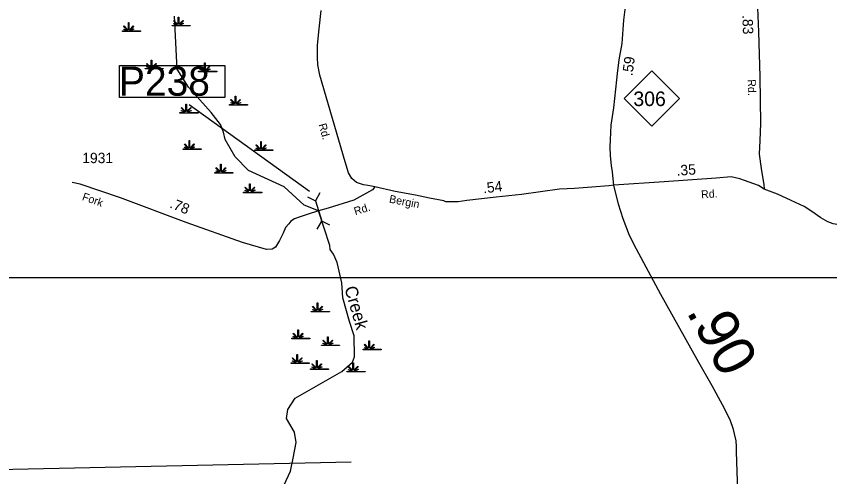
# Model space of a CAD drawing. Extents: x 2532689 to 2764727, y 536648 to 732970.
# Drawn here: x 2632669 to 2642450, y 552579 to 558115 of the extents above; entities that cross this region are included whole.
import ezdxf

# ---------------------------------------------------------------- set-up
doc = ezdxf.new("R2010")
doc.units = 0
for name, color, linetype in [('Exist Hydrographic Creek Single Shore', 7, 'Continuous'), ('Exist Hydrographic Creek Single Shore Label', 7, 'Continuous'), ('Exist Hydrographic Swamp CELL', 7, 'Continuous'), ('Exist Road Primary NC Attributed', 7, 'Continuous'), ('Exist Road Primary NC Mileage Hundredths English Label', 7, 'Continuous'), ('Exist Road Primary NC Shield CELL', 7, 'Continuous'), ('Exist Road Primary NC Shield Number Label', 7, 'Continuous'), ('Exist Road Secondary Mileage Hundredths English Label', 7, 'Continuous'), ('Exist Road Secondary Structure Pipe CELL', 7, 'Continuous'), ('Exist Road Secondary Structure Pipe Number Label', 7, 'Continuous'), ('Exist Road Secondary Type 20 Attributed', 7, 'Continuous'), ('Exist Road Secondary Type 51 Attributed', 7, 'Continuous'), ('Exist Road Secondary Type 51 Label', 7, 'Continuous'), ('Exist Road Secondary Type 51 Number Label', 7, 'Continuous'), ('Map Preparation Inset Cut Line', 7, 'Continuous'), ('Map Preparation Longitude Latitude Lines', 7, 'Continuous')]:
    doc.layers.add(name, color=color, linetype=linetype)

msp = doc.modelspace()

# ---------------------------------------------------------------- linework, layer by layer
at = {"layer": 'Exist Hydrographic Creek Single Shore'}
for points in [[(2635998, 552800.5), (2636035, 552991.9), (2636015.9, 553115.9), (2635919.9, 553279.5), (2635934.9, 553388.4), (2636022.9, 553523.3), (2636582.9, 553844.8), (2636713.9, 553955.1), (2636736.9, 554021.7), (2636731.9, 554274.2), (2636677.8, 554446.1), (2636596.8, 554728.5), (2636584.9, 554911.8), (2636528.9, 555152.6), (2636484.8, 555252.5), (2636441.8, 555310), (2636440.8, 555359.1), (2636303.9, 555774), (2636130.7, 555842.4), (2635891.8, 556062.6), (2635462.9, 556262), (2635300.7, 556426.2), (2635179.7, 556631.4), (2635160.8, 556722.6), (2635125.8, 556813.1), (2635013.8, 556959.5), (2634740.7, 557263.7), (2634602.7, 557478.1), (2634571.7, 558117.1)], [(2635791.8, 552263), (2635965.9, 552644.4), (2635998, 552800.5)]]:
    msp.add_lwpolyline(points, dxfattribs=at)
at = {"layer": 'Exist Hydrographic Swamp CELL'}
for points in [[(2634543.9, 558005.3), (2634596.5, 558005.3), (2634598.5, 558009), (2634560.3, 558023.8), (2634563.2, 558029), (2634600.9, 558013.2), (2634602.5, 558016.1), (2634558.1, 558060.7), (2634563.2, 558065.8), (2634608.5, 558020.3), (2634614.8, 558022.7), (2634614.8, 558105.8), (2634622.1, 558105.8), (2634622, 558022.7), (2634628.4, 558020.3), (2634673.7, 558065.8), (2634678.8, 558060.7), (2634634.4, 558016.1), (2634636.4, 558012.5), (2634677.3, 558031.1), (2634679.7, 558026.1), (2634638.8, 558008.3), (2634640.4, 558005.3), (2634761.4, 558005.3), (2634761.4, 557998.2), (2634543.9, 557998.2)], [(2633946.4, 557937.9), (2633999, 557937.9), (2634001, 557941.5), (2633962.8, 557956.4), (2633965.7, 557961.6), (2634003.4, 557945.8), (2634005, 557948.7), (2633960.6, 557993.3), (2633965.7, 557998.4), (2634011, 557952.9), (2634017.3, 557955.3), (2634017.3, 558038.4), (2634024.6, 558038.4), (2634024.5, 557955.3), (2634030.9, 557952.9), (2634076.2, 557998.4), (2634081.3, 557993.3), (2634036.9, 557948.7), (2634038.9, 557945.1), (2634079.8, 557963.7), (2634082.2, 557958.7), (2634041.3, 557940.9), (2634042.9, 557937.9), (2634163.9, 557937.9), (2634163.9, 557930.8), (2633946.4, 557930.8)], [(2634219.6, 557488), (2634272.2, 557488), (2634274.2, 557491.6), (2634235.9, 557506.5), (2634238.8, 557511.7), (2634276.6, 557495.9), (2634278.2, 557498.8), (2634233.7, 557543.3), (2634238.9, 557548.5), (2634284.2, 557503), (2634290.5, 557505.4), (2634290.5, 557588.5), (2634297.7, 557588.5), (2634297.7, 557505.4), (2634304, 557503), (2634349.4, 557548.5), (2634354.5, 557543.3), (2634310.1, 557498.8), (2634312.1, 557495.2), (2634353, 557513.8), (2634355.4, 557508.8), (2634314.4, 557491), (2634316, 557488), (2634437.1, 557488), (2634437.1, 557480.9), (2634219.6, 557480.9)], [(2634862.3, 557455.8), (2634914.9, 557455.9), (2634916.9, 557459.5), (2634878.7, 557474.3), (2634881.6, 557479.5), (2634919.3, 557463.8), (2634920.9, 557466.7), (2634876.5, 557511.2), (2634881.6, 557516.3), (2634926.9, 557470.8), (2634933.2, 557473.2), (2634933.2, 557556.3), (2634940.5, 557556.3), (2634940.4, 557473.2), (2634946.8, 557470.8), (2634992.1, 557516.3), (2634997.2, 557511.2), (2634952.8, 557466.7), (2634954.8, 557463.1), (2634995.7, 557481.7), (2634998.1, 557476.6), (2634957.1, 557458.8), (2634958.8, 557455.9), (2635079.8, 557455.8), (2635079.8, 557448.7), (2634862.3, 557448.7)], [(2635231.9, 557054.1), (2635284.5, 557054.2), (2635286.5, 557057.8), (2635248.3, 557072.6), (2635251.2, 557077.8), (2635288.9, 557062.1), (2635290.5, 557065), (2635246, 557109.5), (2635251.2, 557114.6), (2635296.5, 557069.1), (2635302.8, 557071.5), (2635302.8, 557154.6), (2635310, 557154.6), (2635310, 557071.5), (2635316.3, 557069.1), (2635361.7, 557114.6), (2635366.8, 557109.5), (2635322.4, 557065), (2635324.4, 557061.4), (2635365.3, 557080), (2635367.7, 557074.9), (2635326.7, 557057.1), (2635328.3, 557054.2), (2635449.4, 557054.1), (2635449.4, 557047), (2635231.9, 557047)], [(2634637.3, 556957.7), (2634690, 556957.8), (2634692, 556961.4), (2634653.7, 556976.2), (2634656.6, 556981.4), (2634694.4, 556965.7), (2634696, 556968.5), (2634651.5, 557013.1), (2634656.7, 557018.2), (2634701.9, 556972.7), (2634708.3, 556975.1), (2634708.3, 557058.2), (2634715.5, 557058.2), (2634715.5, 556975.1), (2634721.8, 556972.7), (2634767.1, 557018.2), (2634772.3, 557013.1), (2634727.8, 556968.5), (2634729.8, 556964.9), (2634770.7, 556983.5), (2634773.2, 556978.5), (2634732.2, 556960.7), (2634733.8, 556957.8), (2634854.8, 556957.7), (2634854.8, 556950.6), (2634637.3, 556950.6)], [(2634675.9, 556519.4), (2634728.6, 556519.5), (2634730.6, 556523.1), (2634692.3, 556537.9), (2634695.2, 556543.1), (2634732.9, 556527.4), (2634734.5, 556530.2), (2634690.1, 556574.8), (2634695.2, 556579.9), (2634740.5, 556534.4), (2634746.9, 556536.8), (2634746.9, 556619.9), (2634754.1, 556619.9), (2634754.1, 556536.8), (2634760.4, 556534.4), (2634805.7, 556579.9), (2634810.8, 556574.8), (2634766.4, 556530.2), (2634768.4, 556526.6), (2634809.3, 556545.2), (2634811.8, 556540.2), (2634770.8, 556522.4), (2634772.4, 556519.5), (2634893.4, 556519.4), (2634893.4, 556512.3), (2634675.9, 556512.3)], [(2635537.2, 556507.8), (2635589.8, 556507.9), (2635591.8, 556511.5), (2635553.5, 556526.3), (2635556.4, 556531.5), (2635594.2, 556515.8), (2635595.8, 556518.6), (2635551.3, 556563.2), (2635556.5, 556568.3), (2635601.8, 556522.8), (2635608.1, 556525.2), (2635608.1, 556608.3), (2635615.3, 556608.3), (2635615.3, 556525.2), (2635621.6, 556522.8), (2635667, 556568.3), (2635672.1, 556563.2), (2635627.7, 556518.6), (2635629.7, 556515), (2635670.6, 556533.6), (2635673, 556528.6), (2635632, 556510.8), (2635633.6, 556507.9), (2635754.7, 556507.8), (2635754.7, 556500.7), (2635537.2, 556500.7)], [(2635055.1, 556234.6), (2635107.7, 556234.7), (2635109.7, 556238.3), (2635071.5, 556253.2), (2635074.4, 556258.3), (2635112.1, 556242.6), (2635113.7, 556245.5), (2635069.3, 556290), (2635074.4, 556295.1), (2635119.7, 556249.7), (2635126, 556252), (2635126, 556335.1), (2635133.3, 556335.1), (2635133.3, 556252), (2635139.6, 556249.7), (2635184.9, 556295.1), (2635190, 556290), (2635145.6, 556245.5), (2635147.6, 556241.9), (2635188.5, 556260.5), (2635190.9, 556255.4), (2635150, 556237.6), (2635151.6, 556234.7), (2635272.6, 556234.6), (2635272.6, 556227.5), (2635055.1, 556227.5)], [(2635403.2, 556000.7), (2635455.8, 556000.8), (2635457.8, 556004.4), (2635419.6, 556019.2), (2635422.5, 556024.4), (2635460.2, 556008.6), (2635461.8, 556011.5), (2635417.4, 556056.1), (2635422.5, 556061.2), (2635467.8, 556015.7), (2635474.1, 556018.1), (2635474.1, 556101.2), (2635481.4, 556101.2), (2635481.4, 556018.1), (2635487.7, 556015.7), (2635533, 556061.2), (2635538.1, 556056.1), (2635493.7, 556011.5), (2635495.7, 556007.9), (2635536.6, 556026.5), (2635539, 556021.5), (2635498.1, 556003.7), (2635499.7, 556000.8), (2635620.7, 556000.7), (2635620.7, 555993.6), (2635403.2, 555993.6)], [(2636215.9, 554567), (2636268.6, 554567.1), (2636270.6, 554570.7), (2636232.3, 554585.5), (2636235.2, 554590.7), (2636273, 554575), (2636274.6, 554577.9), (2636230.1, 554622.4), (2636235.2, 554627.5), (2636280.5, 554582), (2636286.9, 554584.4), (2636286.9, 554667.5), (2636294.1, 554667.5), (2636294.1, 554584.4), (2636300.4, 554582), (2636345.7, 554627.5), (2636350.9, 554622.4), (2636306.4, 554577.9), (2636308.4, 554574.3), (2636349.3, 554592.9), (2636351.8, 554587.8), (2636310.8, 554570), (2636312.4, 554567.1), (2636433.4, 554567), (2636433.4, 554559.9), (2636215.9, 554559.9)], [(2635982.9, 554243.1), (2636035.5, 554243.2), (2636037.5, 554246.8), (2635999.3, 554261.6), (2636002.2, 554266.8), (2636039.9, 554251.1), (2636041.5, 554254), (2635997.1, 554298.5), (2636002.2, 554303.6), (2636047.5, 554258.1), (2636053.8, 554260.5), (2636053.8, 554343.6), (2636061.1, 554343.6), (2636061, 554260.5), (2636067.4, 554258.1), (2636112.7, 554303.6), (2636117.8, 554298.5), (2636073.4, 554254), (2636075.4, 554250.4), (2636116.3, 554269), (2636118.7, 554263.9), (2636077.8, 554246.1), (2636079.4, 554243.2), (2636200.4, 554243.1), (2636200.4, 554236), (2635982.9, 554236)], [(2636339.7, 554161.6), (2636392.3, 554161.7), (2636394.3, 554165.3), (2636356, 554180.1), (2636358.9, 554185.3), (2636396.7, 554169.5), (2636398.3, 554172.4), (2636353.8, 554217), (2636359, 554222.1), (2636404.3, 554176.6), (2636410.6, 554179), (2636410.6, 554262.1), (2636417.8, 554262.1), (2636417.8, 554179), (2636424.1, 554176.6), (2636469.5, 554222.1), (2636474.6, 554217), (2636430.2, 554172.4), (2636432.2, 554168.8), (2636473, 554187.4), (2636475.5, 554182.4), (2636434.5, 554164.6), (2636436.1, 554161.7), (2636557.2, 554161.6), (2636557.2, 554154.5), (2636339.7, 554154.5)], [(2636839.1, 554110.6), (2636891.8, 554110.7), (2636893.8, 554114.3), (2636855.5, 554129.1), (2636858.4, 554134.3), (2636896.1, 554118.6), (2636897.7, 554121.5), (2636853.3, 554166), (2636858.4, 554171.1), (2636903.7, 554125.6), (2636910, 554128), (2636910, 554211.1), (2636917.3, 554211.1), (2636917.3, 554128), (2636923.6, 554125.6), (2636968.9, 554171.1), (2636974, 554166), (2636929.6, 554121.5), (2636931.6, 554117.9), (2636972.5, 554136.5), (2636974.9, 554131.4), (2636934, 554113.6), (2636935.6, 554110.7), (2637056.6, 554110.6), (2637056.6, 554103.5), (2636839.1, 554103.5)], [(2635972.7, 553947.5), (2636025.3, 553947.6), (2636027.3, 553951.2), (2635989.1, 553966), (2635992, 553971.2), (2636029.7, 553955.5), (2636031.3, 553958.4), (2635986.9, 554002.9), (2635992, 554008), (2636037.3, 553962.5), (2636043.6, 553964.9), (2636043.6, 554048), (2636050.9, 554048), (2636050.9, 553964.9), (2636057.2, 553962.5), (2636102.5, 554008), (2636107.6, 554002.9), (2636063.2, 553958.4), (2636065.2, 553954.8), (2636106.1, 553973.4), (2636108.5, 553968.3), (2636067.6, 553950.5), (2636069.2, 553947.6), (2636190.2, 553947.5), (2636190.2, 553940.4), (2635972.7, 553940.4)], [(2636207.1, 553876.2), (2636259.8, 553876.2), (2636261.8, 553879.8), (2636223.5, 553894.7), (2636226.4, 553899.9), (2636264.2, 553884.1), (2636265.8, 553887), (2636221.3, 553931.6), (2636226.5, 553936.7), (2636271.7, 553891.2), (2636278.1, 553893.6), (2636278.1, 553976.7), (2636285.3, 553976.7), (2636285.3, 553893.6), (2636291.6, 553891.2), (2636336.9, 553936.7), (2636342.1, 553931.6), (2636297.6, 553887), (2636299.6, 553883.4), (2636340.5, 553902), (2636343, 553897), (2636302, 553879.2), (2636303.6, 553876.2), (2636424.7, 553876.2), (2636424.7, 553869.1), (2636207.1, 553869.1)], [(2636645.5, 553845.6), (2636698.1, 553845.7), (2636700.1, 553849.3), (2636661.8, 553864.1), (2636664.7, 553869.3), (2636702.5, 553853.6), (2636704.1, 553856.4), (2636659.6, 553901), (2636664.8, 553906.1), (2636710, 553860.6), (2636716.4, 553863), (2636716.4, 553946.1), (2636723.6, 553946.1), (2636723.6, 553863), (2636729.9, 553860.6), (2636775.2, 553906.1), (2636780.4, 553901), (2636735.9, 553856.4), (2636737.9, 553852.8), (2636778.8, 553871.4), (2636781.3, 553866.4), (2636740.3, 553848.6), (2636741.9, 553845.7), (2636863, 553845.6), (2636863, 553838.5), (2636645.5, 553838.5)]]:
    msp.add_lwpolyline(points, close=True, dxfattribs=at)
at = {"layer": 'Exist Road Primary NC Attributed'}
for points in [[(2639852.7, 556083.6), (2639845.8, 556161.8), (2639836.1, 556243.3), (2639824.5, 556320.9), (2639814.4, 556435.8), (2639810.9, 556545.9), (2639814.8, 556629.3), (2639822.9, 556807.3), (2639852.8, 557012.2), (2639891.3, 557349.6), (2639897, 557427.9), (2639918.3, 557590.2), (2639953.1, 557787.8), (2639973, 558066.4), (2640011.8, 558359), (2640032.7, 558459.9), (2640050.1, 558571.2), (2640073.9, 558779.9), (2640095.5, 558998.4), (2640096, 559036.7), (2640100.7, 559086.8), (2640105.5, 559153.5)], [(2641256.3, 551583.6), (2641268.9, 551645.6), (2641285.4, 551743.5), (2641318, 551960), (2641344.9, 552238), (2641342.8, 552404.7), (2641328.2, 552876.3), (2641328.8, 552942), (2641325.5, 553011.6), (2641305.8, 553093.2), (2641293.9, 553147.7), (2641251.2, 553264.1), (2641161.9, 553442.6), (2641037.7, 553671.5), (2640877, 553952.6), (2640627.1, 554395.9), (2640420.4, 554769.6), (2640270.9, 555046.2), (2640128.1, 555313.6), (2640040.3, 555477.8), (2639964.2, 555678.7), (2639911.8, 555857.2), (2639852.7, 556083.6)]]:
    msp.add_lwpolyline(points, dxfattribs=at)
at = {"layer": 'Exist Road Primary NC Shield CELL'}
msp.add_lwpolyline([(2639979.4, 557124.9), (2640312.4, 557457.9), (2640645.4, 557124.9), (2640312.4, 556791.9)], close=True, dxfattribs=at)
at = {"layer": 'Exist Road Secondary Structure Pipe CELL'}
for p, q in [((2636169.6, 555945.7), (2636266.4, 555897.3)), ((2636320, 555991.4), (2636266.4, 555897.3)), ((2636266.4, 555897.3), (2636341.4, 555650.6)), ((2636287.8, 555556.5), (2636341.4, 555650.6)), ((2636438.2, 555602.2), (2636341.4, 555650.6))]:
    msp.add_line(p, q, dxfattribs=at)
at = {"layer": 'Exist Road Secondary Structure Pipe Number Label'}
msp.add_line((2636194.2, 556009), (2634747, 557051.5), dxfattribs=at)
msp.add_lwpolyline([(2633911.3, 557523.5), (2635177.5, 557523.5), (2635177.5, 557139.6), (2633911.3, 557139.6)], close=True, dxfattribs=at)
at = {"layer": 'Exist Road Secondary Type 20 Attributed'}
for points in [[(2641518.7, 560391.4), (2641523, 560251.5), (2641527.8, 560038.2), (2641543.2, 559642.2), (2641556.2, 559063.2), (2641565.8, 558782.6), (2641583.1, 558216.5), (2641593.6, 557929.2), (2641609, 557389.1), (2641615.3, 556827.4), (2641607.6, 556620.7), (2641602.8, 556455.4), (2641624.4, 556285.8), (2641642.7, 556184.9), (2641656.1, 556092.6), (2641661.9, 556036.9)], [(2636303.9, 555774), (2636166.8, 555731.4), (2636070.6, 555699.9), (2636015.5, 555677.9), (2635969.8, 555649.5), (2635944.5, 555618), (2635907.6, 555576.5), (2635880.2, 555506.8), (2635835.4, 555419.7), (2635785.6, 555337.5), (2635747.1, 555314.7), (2635679.8, 555311.4), (2635389.3, 555395.3), (2634710.9, 555635.5), (2633922.4, 555931.2), (2633437, 556095.5), (2633342.4, 556117.9)], [(2641661.9, 556036.9), (2641593.6, 556078.1), (2641480.6, 556119.5), (2641369.6, 556160.9), (2641265.3, 556182.7), (2641085.7, 556166.5), (2640458.2, 556124.8), (2639852.7, 556083.6)], [(2636979.2, 556063.1), (2636950.6, 556027), (2636729, 555905.1), (2636420.5, 555807), (2636303.9, 555774)], [(2650793.9, 555795.2), (2650674, 555780.5), (2650178.2, 555773.6), (2649102.6, 555747.9), (2647113, 555711.9), (2645001.3, 555665), (2644037.9, 555633.7), (2643933.8, 555633.4), (2643703.7, 555632.3), (2642950, 555619.6), (2642560.1, 555609.1), (2642492, 555619.5), (2642425.3, 555644.1), (2642344.3, 555692.4), (2642232.6, 555766), (2642141.2, 555826), (2641985.6, 555898.5), (2641819.9, 555976.9), (2641661.9, 556036.9)]]:
    msp.add_lwpolyline(points, dxfattribs=at)
at = {"layer": 'Exist Road Secondary Type 51 Attributed'}
for points in [[(2636979.2, 556063.1), (2636940.6, 556071.1), (2636896.6, 556080.1), (2636842.4, 556088.8), (2636760.1, 556117.9), (2636705.4, 556165.2), (2636665.5, 556232.4), (2636623.2, 556364.3), (2636319.5, 557407.3), (2636297.1, 557529.3), (2636289.7, 557618.9), (2636292.2, 557768.3), (2636312.1, 557964.9), (2636334.5, 558184)], [(2639852.7, 556083.6), (2639795.4, 556074.1), (2639591.4, 556059.6), (2639379.9, 556045.1), (2639293.8, 556039), (2639200, 556036.9), (2638745.3, 555970.9), (2638437.9, 555940.1), (2638085, 555898.3), (2637981.1, 555883.9), (2637921.1, 555882.8), (2637833.1, 555882.9), (2637808.9, 555896.3), (2637744.4, 555906.9), (2637636, 555926.5), (2637467.4, 555962.7), (2637224.2, 556009.3), (2636979.2, 556063.1)]]:
    msp.add_lwpolyline(points, dxfattribs=at)
at = {"layer": 'Map Preparation Inset Cut Line'}
for points in [[(2674379, 597816.9), (2625636, 597816.9), (2625636, 554972.1), (2674379, 554972.1)], [(2625636, 554972.1), (2710228.8, 554972.1), (2710228.8, 539717.7), (2625636, 539717.7)]]:
    msp.add_lwpolyline(points, close=True, dxfattribs=at)
at = {"layer": 'Map Preparation Longitude Latitude Lines'}
msp.add_line((2629994.7, 552612.9), (2636696, 552756.4), dxfattribs=at)

# ---------------------------------------------------------------- texts
at = {"layer": 'Exist Hydrographic Creek Single Shore Label'}
msp.add_text('Creek', height=150, rotation=286.00583, dxfattribs=at).set_placement((2636613.8, 554847.9))
at = {"layer": 'Exist Road Primary NC Mileage Hundredths English Label'}
for s, height, rotation, p in [('.59', 125, 82.47849, (2640077.3, 557392)), ('.90', 500, 298.52177, (2640720.3, 554564.2))]:
    msp.add_text(s, height=height, rotation=rotation, dxfattribs=at).set_placement(p)
at = {"layer": 'Exist Road Primary NC Shield Number Label'}
msp.add_text('306', height=175, dxfattribs=at).set_placement((2640088.5, 557035.2))
at = {"layer": 'Exist Road Secondary Mileage Hundredths English Label'}
for s, rotation, p in [('.83', 272.10692, (2641398.7, 558127.1)), ('.35', 3.80719, (2640612.2, 556197.7)), ('.54', 6.75906, (2638288.2, 555985.3)), ('.78', 338.22212, (2634505.4, 555816.6))]:
    msp.add_text(s, height=125, rotation=rotation, dxfattribs=at).set_placement(p)
at = {"layer": 'Exist Road Secondary Structure Pipe Number Label'}
msp.add_text('P238', height=350, dxfattribs=at).set_placement((2633904.2, 557159.4))
at = {"layer": 'Exist Road Secondary Type 51 Label'}
for s, rotation, p in [('Rd.', 270.9906, (2641464.3, 557355.9)), ('Rd.', 285.67314, (2636302.8, 556813.1)), ('Rd.', 3.80719, (2640906.4, 555924.8)), ('Fork', 340.49044, (2633454, 555907.8)), ('Bergin', 349.14128, (2637147, 555875.2)), ('Rd.', 17.20014, (2636746, 555721.9))]:
    msp.add_text(s, height=95, rotation=rotation, dxfattribs=at).set_placement(p)
at = {"layer": 'Exist Road Secondary Type 51 Number Label'}
msp.add_text('1931', height=125, dxfattribs=at).set_placement((2633462.4, 556348.7))

doc.saveas('drawing.dxf')
